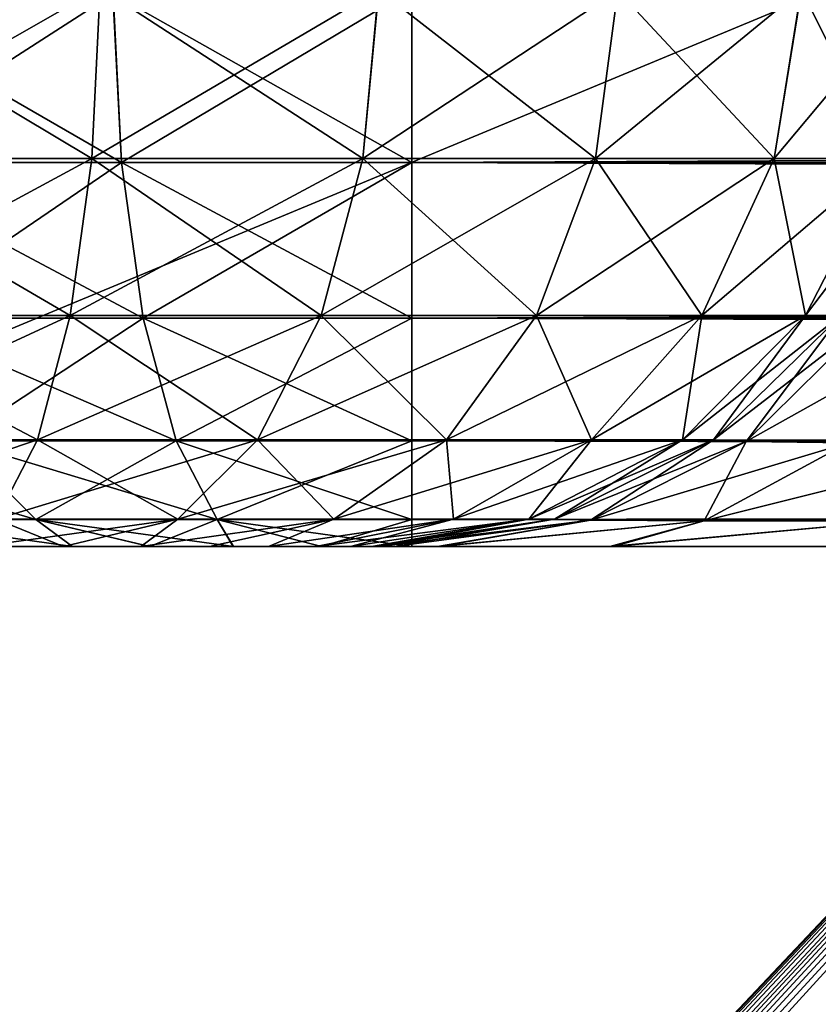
# Model space of a CAD drawing. Header units: millimetres. Extents: x -55 to 55, y -4 to 85.
# Tile 512 of 656: x -9.149 to -8.803, y 18.302 to 18.728. Entities that reach past the tile are written whole.
import ezdxf

# ---------------------------------------------------------------- set-up
doc = ezdxf.new("R2010")
doc.units = ezdxf.units.MM
doc.header["$LTSCALE"] = 116.785152
for name, color, linetype in [('10', 7, 'CONTINUOUS'), ('20', 7, 'CONTINUOUS'), ('22', 7, 'CONTINUOUS'), ('8', 7, 'CONTINUOUS'), ('8028', 7, 'CONTINUOUS'), ('8030', 7, 'CONTINUOUS'), ('8033', 7, 'CONTINUOUS'), ('8091', 7, 'CONTINUOUS'), ('8093', 7, 'CONTINUOUS'), ('8208', 7, 'CONTINUOUS'), ('8209', 7, 'CONTINUOUS'), ('8210', 7, 'CONTINUOUS'), ('8232', 7, 'CONTINUOUS'), ('8233', 7, 'CONTINUOUS'), ('8234', 7, 'CONTINUOUS'), ('8736', 7, 'CONTINUOUS'), ('8737', 7, 'CONTINUOUS'), ('8748', 7, 'CONTINUOUS'), ('8749', 7, 'CONTINUOUS')]:
    doc.layers.add(name, color=color, linetype=linetype)

msp = doc.modelspace()

# ---------------------------------------------------------------- linework, layer by layer
at = {"layer": '10', "color": 7, "linetype": 'CONTINUOUS'}
for points in [[(-8.17688, 19, -49.42381), (-48.92399, 19, -49.42381), (-8.57895, 2.24346, -48.98503), (-8.17688, 19, -49.42381)], [(-8.57895, 2.24346, -48.98503), (-48.92399, 19, -49.42381), (-19.24799, 5.62238, -49.07351), (-8.57895, 2.24346, -48.98503)]]:
    msp.add_3dface(points, dxfattribs=at)
at = {"layer": '20', "color": 7, "linetype": 'CONTINUOUS'}
for points in [[(-50.92013, 18.84607, 51.91978), (-50.34738, -3.02618, 51.34704), (-6.30656, 18.84607, 51.91978), (-50.92013, 18.84607, 51.91978)], [(-6.30656, 18.84607, 51.91978), (-50.34738, -3.02618, 51.34704), (-6.29088, 1.69543, 51.47068), (-6.30656, 18.84607, 51.91978)]]:
    msp.add_3dface(points, dxfattribs=at)
at = {"layer": '22', "color": 7, "linetype": 'CONTINUOUS'}
for points in [[(-50.34738, -3.02618, -51.34704), (-50.92013, 18.84607, -51.91978), (-6.30656, 18.84607, -51.91978), (-50.34738, -3.02618, -51.34704)], [(-6.29088, 1.69543, -51.47068), (-50.34738, -3.02618, -51.34704), (-6.30656, 18.84607, -51.91978), (-6.29088, 1.69543, -51.47068)]]:
    msp.add_3dface(points, dxfattribs=at)
at = {"layer": '8', "color": 7, "linetype": 'CONTINUOUS'}
for points in [[(-48.92399, 19, 49.42381), (-8.17688, 19, 49.42381), (-48.4852, 2.24346, 48.98503), (-48.92399, 19, 49.42381)], [(-8.17688, 19, 49.42381), (-20.9244, 5.49569, 49.07019), (-48.4852, 2.24346, 48.98503), (-8.17688, 19, 49.42381)], [(-20.89194, 5.52888, 49.07106), (-20.9244, 5.49569, 49.07019), (-8.17688, 19, 49.42381), (-20.89194, 5.52888, 49.07106)], [(-20.85229, 5.56181, 49.07192), (-20.89194, 5.52888, 49.07106), (-8.17688, 19, 49.42381), (-20.85229, 5.56181, 49.07192)], [(-20.80545, 5.59342, 49.07275), (-20.85229, 5.56181, 49.07192), (-8.17688, 19, 49.42381), (-20.80545, 5.59342, 49.07275)], [(-20.75201, 5.62238, 49.07351), (-20.80545, 5.59342, 49.07275), (-8.17688, 19, 49.42381), (-20.75201, 5.62238, 49.07351)], [(-20.69299, 5.64745, 49.07417), (-20.75201, 5.62238, 49.07351), (-8.17688, 19, 49.42381), (-20.69299, 5.64745, 49.07417)], [(-20.62928, 5.66772, 49.0747), (-20.69299, 5.64745, 49.07417), (-8.17688, 19, 49.42381), (-20.62928, 5.66772, 49.0747)], [(-20.58437, 5.6783, 49.07497), (-20.62928, 5.66772, 49.0747), (-8.17688, 19, 49.42381), (-20.58437, 5.6783, 49.07497)], [(-20.53697, 5.68642, 49.07519), (-20.58437, 5.6783, 49.07497), (-8.17688, 19, 49.42381), (-20.53697, 5.68642, 49.07519)], [(-20.48596, 5.692, 49.07533), (-20.53697, 5.68642, 49.07519), (-8.17688, 19, 49.42381), (-20.48596, 5.692, 49.07533)], [(-20.43017, 5.69482, 49.07541), (-20.48596, 5.692, 49.07533), (-8.17688, 19, 49.42381), (-20.43017, 5.69482, 49.07541)], [(-20.36991, 5.69573, 49.07543), (-20.43017, 5.69482, 49.07541), (-8.17688, 19, 49.42381), (-20.36991, 5.69573, 49.07543)], [(-20.30517, 5.69476, 49.0754), (-20.36991, 5.69573, 49.07543), (-8.17688, 19, 49.42381), (-20.30517, 5.69476, 49.0754)], [(-19.69483, 5.69476, 49.0754), (-20.30517, 5.69476, 49.0754), (-8.17688, 19, 49.42381), (-19.69483, 5.69476, 49.0754)], [(-19.62948, 5.69573, 49.07543), (-19.69483, 5.69476, 49.0754), (-8.17688, 19, 49.42381), (-19.62948, 5.69573, 49.07543)], [(-19.569, 5.6948, 49.07541), (-19.62948, 5.69573, 49.07543), (-8.17688, 19, 49.42381), (-19.569, 5.6948, 49.07541)], [(-19.51337, 5.69194, 49.07533), (-19.569, 5.6948, 49.07541), (-8.17688, 19, 49.42381), (-19.51337, 5.69194, 49.07533)], [(-19.46245, 5.68634, 49.07518), (-19.51337, 5.69194, 49.07533), (-8.17688, 19, 49.42381), (-19.46245, 5.68634, 49.07518)], [(-19.41511, 5.67819, 49.07497), (-19.46245, 5.68634, 49.07518), (-8.17688, 19, 49.42381), (-19.41511, 5.67819, 49.07497)], [(-19.37025, 5.6676, 49.07469), (-19.41511, 5.67819, 49.07497), (-8.17688, 19, 49.42381), (-19.37025, 5.6676, 49.07469)], [(-19.30661, 5.6473, 49.07416), (-19.37025, 5.6676, 49.07469), (-8.17688, 19, 49.42381), (-19.30661, 5.6473, 49.07416)], [(-19.24765, 5.62222, 49.0735), (-19.30661, 5.6473, 49.07416), (-8.17688, 19, 49.42381), (-19.24765, 5.62222, 49.0735)], [(-19.19428, 5.59325, 49.07275), (-19.24765, 5.62222, 49.0735), (-8.17688, 19, 49.42381), (-19.19428, 5.59325, 49.07275)], [(-19.1475, 5.56166, 49.07192), (-19.19428, 5.59325, 49.07275), (-8.17688, 19, 49.42381), (-19.1475, 5.56166, 49.07192)], [(-19.10791, 5.52874, 49.07106), (-19.1475, 5.56166, 49.07192), (-8.17688, 19, 49.42381), (-19.10791, 5.52874, 49.07106)], [(-19.0755, 5.49557, 49.07019), (-19.10791, 5.52874, 49.07106), (-8.17688, 19, 49.42381), (-19.0755, 5.49557, 49.07019)], [(-19.0497, 5.46279, 49.06933), (-19.0755, 5.49557, 49.07019), (-8.17688, 19, 49.42381), (-19.0497, 5.46279, 49.06933)], [(-19.02973, 5.43063, 49.06849), (-19.0497, 5.46279, 49.06933), (-8.17688, 19, 49.42381), (-19.02973, 5.43063, 49.06849)], [(-19.00428, 5.36774, 49.06684), (-19.02973, 5.43063, 49.06849), (-8.17688, 19, 49.42381), (-19.00428, 5.36774, 49.06684)], [(-18.99507, 5.30524, 49.0652), (-19.00428, 5.36774, 49.06684), (-8.17688, 19, 49.42381), (-18.99507, 5.30524, 49.0652)], [(-18.9149, 2.24346, 48.98503), (-18.99507, 5.30524, 49.0652), (-8.17688, 19, 49.42381), (-18.9149, 2.24346, 48.98503)], [(-8.57895, 2.24346, 48.98503), (-18.9149, 2.24346, 48.98503), (-8.17688, 19, 49.42381), (-8.57895, 2.24346, 48.98503)]]:
    msp.add_3dface(points, dxfattribs=at)
at = {"layer": '8028', "color": 7, "linetype": 'CONTINUOUS'}
for points in [[(0.17249, 11.64096, 54.65), (0.50987, 11.56924, 54.65), (-54.5, 84.85, 54.65), (0.17249, 11.64096, 54.65)], [(-1.33487, 10.96986, 54.65), (-1.10407, 11.22618, 54.65), (-54.5, 84.85, 54.65), (-1.33487, 10.96986, 54.65)], [(0.50987, 11.56924, 54.65), (0.825, 11.42894, 54.65), (-54.5, 84.85, 54.65), (0.50987, 11.56924, 54.65)], [(-1.33487, 9.03014, 54.65), (-1.50736, 9.3289, 54.65), (-54.5, 84.85, 54.65), (-1.33487, 9.03014, 54.65)], [(0.825, 11.42894, 54.65), (1.10407, 11.22618, 54.65), (-54.5, 84.85, 54.65), (0.825, 11.42894, 54.65)], [(1.33487, 10.96986, 54.65), (54.5, 0.15, 54.65), (-54.5, 84.85, 54.65), (1.33487, 10.96986, 54.65)], [(1.10407, 11.22618, 54.65), (1.33487, 10.96986, 54.65), (-54.5, 84.85, 54.65), (1.10407, 11.22618, 54.65)], [(-54.5, 0.15, 54.65), (-1.33487, 9.03014, 54.65), (-54.5, 84.85, 54.65), (-54.5, 0.15, 54.65)], [(-1.10407, 11.22618, 54.65), (-0.825, 11.42894, 54.65), (-54.5, 84.85, 54.65), (-1.10407, 11.22618, 54.65)], [(-1.50736, 9.3289, 54.65), (-1.61394, 9.65694, 54.65), (-54.5, 84.85, 54.65), (-1.50736, 9.3289, 54.65)], [(-0.17249, 11.64096, 54.65), (0.17249, 11.64096, 54.65), (-54.5, 84.85, 54.65), (-0.17249, 11.64096, 54.65)], [(-1.61394, 9.65694, 54.65), (-1.65, 10, 54.65), (-54.5, 84.85, 54.65), (-1.61394, 9.65694, 54.65)], [(-1.50736, 10.6711, 54.65), (-1.33487, 10.96986, 54.65), (-54.5, 84.85, 54.65), (-1.50736, 10.6711, 54.65)], [(-0.50987, 11.56924, 54.65), (-0.17249, 11.64096, 54.65), (-54.5, 84.85, 54.65), (-0.50987, 11.56924, 54.65)], [(-1.65, 10, 54.65), (-1.61394, 10.34306, 54.65), (-54.5, 84.85, 54.65), (-1.65, 10, 54.65)], [(-0.825, 11.42894, 54.65), (-0.50987, 11.56924, 54.65), (-54.5, 84.85, 54.65), (-0.825, 11.42894, 54.65)], [(-1.61394, 10.34306, 54.65), (-1.50736, 10.6711, 54.65), (-54.5, 84.85, 54.65), (-1.61394, 10.34306, 54.65)], [(54.5, 0.15, 54.65), (54.5, 84.85, 54.65), (-54.5, 84.85, 54.65), (54.5, 0.15, 54.65)]]:
    msp.add_3dface(points, dxfattribs=at)
at = {"layer": '8030', "color": 7, "linetype": 'CONTINUOUS'}
for points in [[(-54.5, 84.85, -54.65), (54.5, 84.85, -54.65), (-54.5, 0.15, -54.65), (-54.5, 84.85, -54.65)], [(54.5, 84.85, -54.65), (-1.33487, 10.96986, -54.65), (-54.5, 0.15, -54.65), (54.5, 84.85, -54.65)]]:
    msp.add_3dface(points, dxfattribs=at)
at = {"layer": '8033', "color": 7, "linetype": 'CONTINUOUS'}
for points in [[(-9.12999, 18.5, -48.37923), (-9.15588, 18.5, -44.24407), (-9.16622, 18.5, -48.39423), (-9.12999, 18.5, -48.37923)], [(-9.16617, 18.5, 48.39422), (-9.15593, 18.5, 44.24412), (-9.12995, 18.5, 48.37921), (-9.16617, 18.5, 48.39422)], [(-9.15593, 18.5, 44.24412), (-9.12613, 18.5, 44.21867), (-9.12995, 18.5, 48.37921), (-9.15593, 18.5, 44.24412)], [(-9.12607, 18.5, -44.21863), (-9.15588, 18.5, -44.24407), (-9.12999, 18.5, -48.37923), (-9.12607, 18.5, -44.21863)], [(-9.09656, 18.5, -48.35875), (-9.12607, 18.5, -44.21863), (-9.12999, 18.5, -48.37923), (-9.09656, 18.5, -48.35875)], [(-9.12995, 18.5, 48.37921), (-9.12613, 18.5, 44.21867), (-9.09652, 18.5, 48.35872), (-9.12995, 18.5, 48.37921)], [(-9.12613, 18.5, 44.21867), (-9.09271, 18.5, 44.19818), (-9.09652, 18.5, 48.35872), (-9.12613, 18.5, 44.21867)], [(-9.09265, 18.5, -44.19815), (-9.12607, 18.5, -44.21863), (-9.09656, 18.5, -48.35875), (-9.09265, 18.5, -44.19815)], [(-9.06675, 18.5, -48.33329), (-9.09265, 18.5, -44.19815), (-9.09656, 18.5, -48.35875), (-9.06675, 18.5, -48.33329)], [(-9.09652, 18.5, 48.35872), (-9.09271, 18.5, 44.19818), (-9.06671, 18.5, 48.33325), (-9.09652, 18.5, 48.35872)], [(-9.09271, 18.5, 44.19818), (-9.0565, 18.5, 44.18318), (-9.06671, 18.5, 48.33325), (-9.09271, 18.5, 44.19818)], [(-9.05644, 18.5, -44.18316), (-9.09265, 18.5, -44.19815), (-9.06675, 18.5, -48.33329), (-9.05644, 18.5, -44.18316)], [(-9.04128, 18.5, -48.30348), (-9.05644, 18.5, -44.18316), (-9.06675, 18.5, -48.33329), (-9.04128, 18.5, -48.30348)], [(-9.06671, 18.5, 48.33325), (-9.0565, 18.5, 44.18318), (-9.04125, 18.5, 48.30344), (-9.06671, 18.5, 48.33325)], [(-9.0565, 18.5, 44.18318), (-9.01835, 18.5, 44.17402), (-9.04125, 18.5, 48.30344), (-9.0565, 18.5, 44.18318)], [(-9.02079, 18.5, -48.27005), (-9.05644, 18.5, -44.18316), (-9.04128, 18.5, -48.30348), (-9.02079, 18.5, -48.27005)], [(-9.01832, 18.5, -44.17401), (-9.05644, 18.5, -44.18316), (-9.02079, 18.5, -48.27005), (-9.01832, 18.5, -44.17401)], [(-9.04125, 18.5, 48.30344), (-9.01835, 18.5, 44.17402), (-9.02077, 18.5, 48.27001), (-9.04125, 18.5, 48.30344)], [(-9.00578, 18.5, -48.23383), (-9.01832, 18.5, -44.17401), (-9.02079, 18.5, -48.27005), (-9.00578, 18.5, -48.23383)], [(-9.02077, 18.5, 48.27001), (-9.01835, 18.5, 44.17402), (-9.00577, 18.5, 48.23378), (-9.02077, 18.5, 48.27001)], [(-9.01835, 18.5, 44.17402), (-8.97921, 18.5, 44.17094), (-8.99354, 18.5, 45.1562), (-9.01835, 18.5, 44.17402)], [(-9.00577, 18.5, 48.23378), (-9.01835, 18.5, 44.17402), (-8.99354, 18.5, 45.1562), (-9.00577, 18.5, 48.23378)], [(-8.99662, 18.5, -48.19568), (-9.01832, 18.5, -44.17401), (-9.00578, 18.5, -48.23383), (-8.99662, 18.5, -48.19568)], [(-8.99354, 18.5, -48.15655), (-9.01832, 18.5, -44.17401), (-8.99662, 18.5, -48.19568), (-8.99354, 18.5, -48.15655)], [(-8.99354, 18.5, -45.1562), (-9.01832, 18.5, -44.17401), (-8.99354, 18.5, -48.15655), (-8.99354, 18.5, -45.1562)], [(-8.97921, 18.5, -44.17094), (-9.01832, 18.5, -44.17401), (-8.99354, 18.5, -45.1562), (-8.97921, 18.5, -44.17094)], [(-8.99662, 18.5, 48.19565), (-9.00577, 18.5, 48.23378), (-8.99354, 18.5, 45.1562), (-8.99662, 18.5, 48.19565)], [(-8.99354, 18.5, 48.15655), (-8.99662, 18.5, 48.19565), (-8.99354, 18.5, 45.1562), (-8.99354, 18.5, 48.15655)], [(-8.96805, 18.5, -44.96234), (-8.97921, 18.5, -44.17094), (-8.99354, 18.5, -45.1562), (-8.96805, 18.5, -44.96234)], [(-8.99354, 18.5, 45.1562), (-8.97921, 18.5, 44.17094), (-8.9869, 18.5, 45.05666), (-8.99354, 18.5, 45.1562)], [(-8.9869, 18.5, 45.05666), (-8.97921, 18.5, 44.17094), (-8.96729, 18.5, 44.95951), (-8.9869, 18.5, 45.05666)], [(-8.34334, 18.5, -44.4131), (-8.97921, 18.5, -44.17094), (-8.44049, 18.5, -44.43271), (-8.34334, 18.5, -44.4131)], [(-8.2438, 18.5, -44.40646), (-8.97921, 18.5, -44.17094), (-8.34334, 18.5, -44.4131), (-8.2438, 18.5, -44.40646)], [(8.2438, 18.5, -44.40646), (-8.97921, 18.5, -44.17094), (-8.2438, 18.5, -44.40646), (8.2438, 18.5, -44.40646)], [(8.97921, 18.5, -44.17094), (-8.97921, 18.5, -44.17094), (8.2438, 18.5, -44.40646), (8.97921, 18.5, -44.17094)], [(-8.89354, 18.5, -44.78205), (-8.97921, 18.5, -44.17094), (-8.96805, 18.5, -44.96234), (-8.89354, 18.5, -44.78205)], [(-8.77506, 18.5, -44.62711), (-8.97921, 18.5, -44.17094), (-8.89354, 18.5, -44.78205), (-8.77506, 18.5, -44.62711)], [(-8.62069, 18.5, -44.50804), (-8.97921, 18.5, -44.17094), (-8.77506, 18.5, -44.62711), (-8.62069, 18.5, -44.50804)], [(-8.44049, 18.5, -44.43271), (-8.97921, 18.5, -44.17094), (-8.62069, 18.5, -44.50804), (-8.44049, 18.5, -44.43271)], [(-8.43766, 18.5, 44.43195), (-8.97921, 18.5, 44.17094), (-8.2438, 18.5, 44.40646), (-8.43766, 18.5, 44.43195)], [(-8.61795, 18.5, 44.50646), (-8.97921, 18.5, 44.17094), (-8.43766, 18.5, 44.43195), (-8.61795, 18.5, 44.50646)], [(-8.77289, 18.5, 44.62494), (-8.97921, 18.5, 44.17094), (-8.61795, 18.5, 44.50646), (-8.77289, 18.5, 44.62494)], [(-8.89196, 18.5, 44.77931), (-8.97921, 18.5, 44.17094), (-8.77289, 18.5, 44.62494), (-8.89196, 18.5, 44.77931)], [(-8.96729, 18.5, 44.95951), (-8.97921, 18.5, 44.17094), (-8.89196, 18.5, 44.77931), (-8.96729, 18.5, 44.95951)], [(-8.97921, 18.5, 44.17094), (8.97921, 18.5, 44.17094), (-8.2438, 18.5, 44.40646), (-8.97921, 18.5, 44.17094)]]:
    msp.add_3dface(points, dxfattribs=at)
at = {"layer": '8091', "color": 7, "linetype": 'CONTINUOUS'}
for points in [[(-5.24351, 21.75436, 52.65429), (-4.75867, 3.23909, 52.97747), (-52.53152, 0.14738, 53.03144), (-5.24351, 21.75436, 52.65429)], [(-52.15436, 21.75436, 52.65429), (-5.24351, 21.75436, 52.65429), (-52.53152, 0.14738, 53.03144), (-52.15436, 21.75436, 52.65429)]]:
    msp.add_3dface(points, dxfattribs=at)
at = {"layer": '8093', "color": 7, "linetype": 'CONTINUOUS'}
for points in [[(-52.15436, 21.75436, -52.65429), (-52.53152, 0.14738, -53.03144), (-4.38202, 2.80498, -52.98505), (-52.15436, 21.75436, -52.65429)], [(-4.4308, 2.8248, -52.9847), (-52.15436, 21.75436, -52.65429), (-4.38202, 2.80498, -52.98505), (-4.4308, 2.8248, -52.9847)], [(-4.47672, 2.84749, -52.98431), (-52.15436, 21.75436, -52.65429), (-4.4308, 2.8248, -52.9847), (-4.47672, 2.84749, -52.98431)], [(-4.51973, 2.87284, -52.98387), (-52.15436, 21.75436, -52.65429), (-4.47672, 2.84749, -52.98431), (-4.51973, 2.87284, -52.98387)], [(-4.55955, 2.90049, -52.98338), (-52.15436, 21.75436, -52.65429), (-4.51973, 2.87284, -52.98387), (-4.55955, 2.90049, -52.98338)], [(-4.70292, 3.05641, -52.98066), (-52.15436, 21.75436, -52.65429), (-4.67013, 3.00842, -52.9815), (-4.70292, 3.05641, -52.98066)], [(-4.62851, 2.96076, -52.98233), (-52.15436, 21.75436, -52.65429), (-4.59589, 2.92994, -52.98287), (-4.62851, 2.96076, -52.98233)], [(-4.67013, 3.00842, -52.9815), (-52.15436, 21.75436, -52.65429), (-4.62851, 2.96076, -52.98233), (-4.67013, 3.00842, -52.9815)], [(-4.75867, 3.23909, -52.97747), (-52.15436, 21.75436, -52.65429), (-4.75457, 3.19484, -52.97825), (-4.75867, 3.23909, -52.97747)], [(-5.24351, 21.75436, -52.65429), (-52.15436, 21.75436, -52.65429), (-4.75867, 3.23909, -52.97747), (-5.24351, 21.75436, -52.65429)], [(-4.75457, 3.19484, -52.97825), (-52.15436, 21.75436, -52.65429), (-4.74433, 3.1498, -52.97903), (-4.75457, 3.19484, -52.97825)], [(-4.74433, 3.1498, -52.97903), (-52.15436, 21.75436, -52.65429), (-4.72738, 3.10367, -52.97984), (-4.74433, 3.1498, -52.97903)], [(-4.59589, 2.92994, -52.98287), (-52.15436, 21.75436, -52.65429), (-4.55955, 2.90049, -52.98338), (-4.59589, 2.92994, -52.98287)], [(-4.72738, 3.10367, -52.97984), (-52.15436, 21.75436, -52.65429), (-4.70292, 3.05641, -52.98066), (-4.72738, 3.10367, -52.97984)]]:
    msp.add_3dface(points, dxfattribs=at)
at = {"layer": '8208', "color": 7, "linetype": 'CONTINUOUS'}
for points in [[(-9.11402, 18.74199, 48.63929), (-9.24345, 18.74346, 48.65638), (-9.11766, 18.668, 48.62608), (-9.11402, 18.74199, 48.63929)], [(-9.24345, 18.74346, 48.65638), (-9.24345, 18.668, 48.64263), (-9.11766, 18.668, 48.62608), (-9.24345, 18.74346, 48.65638)], [(-9.11402, 18.74199, 48.63929), (-9.11766, 18.668, 48.62608), (-9.00042, 18.668, 48.57752), (-9.11402, 18.74199, 48.63929)], [(-8.99351, 18.74106, 48.58932), (-9.11402, 18.74199, 48.63929), (-9.00042, 18.668, 48.57752), (-8.99351, 18.74106, 48.58932)], [(-8.99351, 18.74106, 48.58932), (-9.00042, 18.668, 48.57752), (-8.89973, 18.668, 48.50027), (-8.99351, 18.74106, 48.58932)], [(-8.89004, 18.74075, 48.50989), (-8.99351, 18.74106, 48.58932), (-8.89973, 18.668, 48.50027), (-8.89004, 18.74075, 48.50989)], [(-8.81063, 18.74106, 48.4064), (-8.89004, 18.74075, 48.50989), (-8.82248, 18.668, 48.39958), (-8.81063, 18.74106, 48.4064)], [(-8.81063, 18.74106, 48.4064), (-8.82248, 18.668, 48.39958), (-8.77392, 18.668, 48.28234), (-8.81063, 18.74106, 48.4064)], [(-8.76069, 18.74199, 48.28589), (-8.81063, 18.74106, 48.4064), (-8.77392, 18.668, 48.28234), (-8.76069, 18.74199, 48.28589)], [(-8.89004, 18.74075, 48.50989), (-8.89973, 18.668, 48.50027), (-8.82248, 18.668, 48.39958), (-8.89004, 18.74075, 48.50989)], [(-9.24345, 18.60002, 48.60647), (-9.12701, 18.60002, 48.59115), (-9.24345, 18.668, 48.64263), (-9.24345, 18.60002, 48.60647)], [(-9.24345, 18.668, 48.64263), (-9.12701, 18.60002, 48.59115), (-9.11766, 18.668, 48.62608), (-9.24345, 18.668, 48.64263)], [(-9.12701, 18.60002, 48.59115), (-9.01849, 18.60002, 48.54621), (-9.11766, 18.668, 48.62608), (-9.12701, 18.60002, 48.59115)], [(-9.11766, 18.668, 48.62608), (-9.01849, 18.60002, 48.54621), (-9.00042, 18.668, 48.57752), (-9.11766, 18.668, 48.62608)], [(-9.01849, 18.60002, 48.54621), (-8.9253, 18.60002, 48.4747), (-9.00042, 18.668, 48.57752), (-9.01849, 18.60002, 48.54621)], [(-9.00042, 18.668, 48.57752), (-8.9253, 18.60002, 48.4747), (-8.89973, 18.668, 48.50027), (-9.00042, 18.668, 48.57752)], [(-8.9253, 18.60002, 48.4747), (-8.85379, 18.60002, 48.38151), (-8.89973, 18.668, 48.50027), (-8.9253, 18.60002, 48.4747)], [(-8.89973, 18.668, 48.50027), (-8.85379, 18.60002, 48.38151), (-8.82248, 18.668, 48.39958), (-8.89973, 18.668, 48.50027)], [(-8.85379, 18.60002, 48.38151), (-8.80885, 18.60002, 48.27299), (-8.82248, 18.668, 48.39958), (-8.85379, 18.60002, 48.38151)], [(-8.82248, 18.668, 48.39958), (-8.80885, 18.60002, 48.27299), (-8.77392, 18.668, 48.28234), (-8.82248, 18.668, 48.39958)], [(-8.80885, 18.60002, 48.27299), (-8.79353, 18.60002, 48.15655), (-8.77392, 18.668, 48.28234), (-8.80885, 18.60002, 48.27299)], [(-9.24345, 18.60002, 48.60647), (-9.14128, 18.54626, 48.5379), (-9.12701, 18.60002, 48.59115), (-9.24345, 18.60002, 48.60647)], [(-9.24345, 18.54626, 48.55134), (-9.14128, 18.54626, 48.5379), (-9.24345, 18.60002, 48.60647), (-9.24345, 18.54626, 48.55134)], [(-9.14128, 18.54626, 48.5379), (-9.04605, 18.54626, 48.49846), (-9.12701, 18.60002, 48.59115), (-9.14128, 18.54626, 48.5379)], [(-9.12701, 18.60002, 48.59115), (-9.04605, 18.54626, 48.49846), (-9.01849, 18.60002, 48.54621), (-9.12701, 18.60002, 48.59115)], [(-9.04605, 18.54626, 48.49846), (-8.96428, 18.54626, 48.43572), (-9.01849, 18.60002, 48.54621), (-9.04605, 18.54626, 48.49846)], [(-9.01849, 18.60002, 48.54621), (-8.96428, 18.54626, 48.43572), (-8.9253, 18.60002, 48.4747), (-9.01849, 18.60002, 48.54621)], [(-8.96428, 18.54626, 48.43572), (-8.90154, 18.54626, 48.35395), (-8.9253, 18.60002, 48.4747), (-8.96428, 18.54626, 48.43572)], [(-8.9253, 18.60002, 48.4747), (-8.90154, 18.54626, 48.35395), (-8.85379, 18.60002, 48.38151), (-8.9253, 18.60002, 48.4747)], [(-8.90154, 18.54626, 48.35395), (-8.8621, 18.54626, 48.25872), (-8.85379, 18.60002, 48.38151), (-8.90154, 18.54626, 48.35395)], [(-8.85379, 18.60002, 48.38151), (-8.8621, 18.54626, 48.25872), (-8.80885, 18.60002, 48.27299), (-8.85379, 18.60002, 48.38151)], [(-8.8621, 18.54626, 48.25872), (-8.84866, 18.54626, 48.15655), (-8.80885, 18.60002, 48.27299), (-8.8621, 18.54626, 48.25872)], [(-8.84866, 18.54626, 48.15655), (-8.79353, 18.60002, 48.15655), (-8.80885, 18.60002, 48.27299), (-8.84866, 18.54626, 48.15655)], [(-9.24345, 18.54626, 48.55134), (-9.1591, 18.51183, 48.47137), (-9.14128, 18.54626, 48.5379), (-9.24345, 18.54626, 48.55134)], [(-9.1591, 18.51183, 48.47137), (-9.08049, 18.51183, 48.43881), (-9.14128, 18.54626, 48.5379), (-9.1591, 18.51183, 48.47137)], [(-9.14128, 18.54626, 48.5379), (-9.08049, 18.51183, 48.43881), (-9.04605, 18.54626, 48.49846), (-9.14128, 18.54626, 48.5379)], [(-9.08049, 18.51183, 48.43881), (-9.01298, 18.51183, 48.38702), (-9.04605, 18.54626, 48.49846), (-9.08049, 18.51183, 48.43881)], [(-9.04605, 18.54626, 48.49846), (-9.01298, 18.51183, 48.38702), (-8.96428, 18.54626, 48.43572), (-9.04605, 18.54626, 48.49846)], [(-9.01298, 18.51183, 48.38702), (-8.96119, 18.51183, 48.31951), (-8.96428, 18.54626, 48.43572), (-9.01298, 18.51183, 48.38702)], [(-8.96428, 18.54626, 48.43572), (-8.96119, 18.51183, 48.31951), (-8.90154, 18.54626, 48.35395), (-8.96428, 18.54626, 48.43572)], [(-8.96119, 18.51183, 48.31951), (-8.92863, 18.51183, 48.2409), (-8.90154, 18.54626, 48.35395), (-8.96119, 18.51183, 48.31951)], [(-8.90154, 18.54626, 48.35395), (-8.92863, 18.51183, 48.2409), (-8.8621, 18.54626, 48.25872), (-8.90154, 18.54626, 48.35395)], [(-8.92863, 18.51183, 48.2409), (-8.91753, 18.51183, 48.15655), (-8.8621, 18.54626, 48.25872), (-8.92863, 18.51183, 48.2409)], [(-8.91753, 18.51183, 48.15655), (-8.84866, 18.54626, 48.15655), (-8.8621, 18.54626, 48.25872), (-8.91753, 18.51183, 48.15655)], [(-9.16617, 18.5, 48.39422), (-9.12995, 18.5, 48.37921), (-9.1591, 18.51183, 48.47137), (-9.16617, 18.5, 48.39422)], [(-9.1591, 18.51183, 48.47137), (-9.12995, 18.5, 48.37921), (-9.08049, 18.51183, 48.43881), (-9.1591, 18.51183, 48.47137)], [(-9.12995, 18.5, 48.37921), (-9.09652, 18.5, 48.35872), (-9.08049, 18.51183, 48.43881), (-9.12995, 18.5, 48.37921)], [(-9.09652, 18.5, 48.35872), (-9.06671, 18.5, 48.33325), (-9.01298, 18.51183, 48.38702), (-9.09652, 18.5, 48.35872)], [(-9.08049, 18.51183, 48.43881), (-9.09652, 18.5, 48.35872), (-9.01298, 18.51183, 48.38702), (-9.08049, 18.51183, 48.43881)], [(-9.06671, 18.5, 48.33325), (-9.04125, 18.5, 48.30344), (-9.01298, 18.51183, 48.38702), (-9.06671, 18.5, 48.33325)], [(-9.04125, 18.5, 48.30344), (-9.02077, 18.5, 48.27001), (-8.96119, 18.51183, 48.31951), (-9.04125, 18.5, 48.30344)], [(-9.01298, 18.51183, 48.38702), (-9.04125, 18.5, 48.30344), (-8.96119, 18.51183, 48.31951), (-9.01298, 18.51183, 48.38702)], [(-9.02077, 18.5, 48.27001), (-9.00577, 18.5, 48.23378), (-8.96119, 18.51183, 48.31951), (-9.02077, 18.5, 48.27001)], [(-8.96119, 18.51183, 48.31951), (-9.00577, 18.5, 48.23378), (-8.92863, 18.51183, 48.2409), (-8.96119, 18.51183, 48.31951)], [(-9.00577, 18.5, 48.23378), (-8.99662, 18.5, 48.19565), (-8.92863, 18.51183, 48.2409), (-9.00577, 18.5, 48.23378)], [(-8.99662, 18.5, 48.19565), (-8.99354, 18.5, 48.15655), (-8.92863, 18.51183, 48.2409), (-8.99662, 18.5, 48.19565)], [(-8.99354, 18.5, 48.15655), (-8.91753, 18.51183, 48.15655), (-8.92863, 18.51183, 48.2409), (-8.99354, 18.5, 48.15655)]]:
    msp.add_3dface(points, dxfattribs=at)
at = {"layer": '8209', "color": 7, "linetype": 'CONTINUOUS'}
for points in [[(-8.84866, 18.54626, 48.15655), (-8.79353, 18.60002, 45.1562), (-8.79353, 18.60002, 48.15655), (-8.84866, 18.54626, 48.15655)], [(-8.84866, 18.54626, 45.1562), (-8.79353, 18.60002, 45.1562), (-8.84866, 18.54626, 48.15655), (-8.84866, 18.54626, 45.1562)], [(-8.91753, 18.51183, 48.15655), (-8.84866, 18.54626, 45.1562), (-8.84866, 18.54626, 48.15655), (-8.91753, 18.51183, 48.15655)], [(-8.91753, 18.51183, 45.1562), (-8.84866, 18.54626, 45.1562), (-8.91753, 18.51183, 48.15655), (-8.91753, 18.51183, 45.1562)], [(-8.99354, 18.5, 48.15655), (-8.99354, 18.5, 45.1562), (-8.91753, 18.51183, 45.1562), (-8.99354, 18.5, 48.15655)], [(-8.99354, 18.5, 48.15655), (-8.91753, 18.51183, 45.1562), (-8.91753, 18.51183, 48.15655), (-8.99354, 18.5, 48.15655)]]:
    msp.add_3dface(points, dxfattribs=at)
at = {"layer": '8210', "color": 7, "linetype": 'CONTINUOUS'}
for points in [[(-8.84866, 18.54626, 45.1562), (-8.83452, 18.54552, 45.02136), (-8.79353, 18.60002, 45.1562), (-8.84866, 18.54626, 45.1562)], [(-8.79353, 18.60002, 45.1562), (-8.83452, 18.54552, 45.02136), (-8.78051, 18.59899, 45.03368), (-8.79353, 18.60002, 45.1562)], [(-8.83452, 18.54552, 45.02136), (-8.79039, 18.545, 44.89296), (-8.78051, 18.59899, 45.03368), (-8.83452, 18.54552, 45.02136)], [(-8.91753, 18.51183, 45.1562), (-8.90185, 18.51145, 45.006), (-8.84866, 18.54626, 45.1562), (-8.91753, 18.51183, 45.1562)], [(-8.84866, 18.54626, 45.1562), (-8.90185, 18.51145, 45.006), (-8.83452, 18.54552, 45.02136), (-8.84866, 18.54626, 45.1562)], [(-8.90185, 18.51145, 45.006), (-8.85271, 18.51118, 44.86295), (-8.83452, 18.54552, 45.02136), (-8.90185, 18.51145, 45.006)], [(-8.83452, 18.54552, 45.02136), (-8.85271, 18.51118, 44.86295), (-8.79039, 18.545, 44.89296), (-8.83452, 18.54552, 45.02136)], [(-8.85271, 18.51118, 44.86295), (-8.77255, 18.51104, 44.73453), (-8.79039, 18.545, 44.89296), (-8.85271, 18.51118, 44.86295)], [(-8.99354, 18.5, 45.1562), (-8.9869, 18.5, 45.05666), (-8.91753, 18.51183, 45.1562), (-8.99354, 18.5, 45.1562)], [(-8.91753, 18.51183, 45.1562), (-8.9869, 18.5, 45.05666), (-8.90185, 18.51145, 45.006), (-8.91753, 18.51183, 45.1562)], [(-8.9869, 18.5, 45.05666), (-8.96729, 18.5, 44.95951), (-8.90185, 18.51145, 45.006), (-8.9869, 18.5, 45.05666)], [(-8.90185, 18.51145, 45.006), (-8.96729, 18.5, 44.95951), (-8.85271, 18.51118, 44.86295), (-8.90185, 18.51145, 45.006)], [(-8.96729, 18.5, 44.95951), (-8.89196, 18.5, 44.77931), (-8.85271, 18.51118, 44.86295), (-8.96729, 18.5, 44.95951)], [(-8.85271, 18.51118, 44.86295), (-8.89196, 18.5, 44.77931), (-8.77255, 18.51104, 44.73453), (-8.85271, 18.51118, 44.86295)], [(-8.89196, 18.5, 44.77931), (-8.77289, 18.5, 44.62494), (-8.77255, 18.51104, 44.73453), (-8.89196, 18.5, 44.77931)]]:
    msp.add_3dface(points, dxfattribs=at)
at = {"layer": '8232', "color": 7, "linetype": 'CONTINUOUS'}
for points in [[(-8.84866, 18.54626, -45.1562), (-8.79353, 18.60002, -45.1562), (-8.78051, 18.59899, -45.03368), (-8.84866, 18.54626, -45.1562)], [(-8.83453, 18.54552, -45.02136), (-8.84866, 18.54626, -45.1562), (-8.78051, 18.59899, -45.03368), (-8.83453, 18.54552, -45.02136)], [(-8.74029, 18.59827, -44.91708), (-8.83453, 18.54552, -45.02136), (-8.78051, 18.59899, -45.03368), (-8.74029, 18.59827, -44.91708)], [(-8.79039, 18.545, -44.89296), (-8.83453, 18.54552, -45.02136), (-8.74029, 18.59827, -44.91708), (-8.79039, 18.545, -44.89296)], [(-8.91753, 18.51183, -45.1562), (-8.84866, 18.54626, -45.1562), (-8.83453, 18.54552, -45.02136), (-8.91753, 18.51183, -45.1562)], [(-8.90185, 18.51145, -45.006), (-8.91753, 18.51183, -45.1562), (-8.83453, 18.54552, -45.02136), (-8.90185, 18.51145, -45.006)], [(-8.79039, 18.545, -44.89296), (-8.90185, 18.51145, -45.006), (-8.83453, 18.54552, -45.02136), (-8.79039, 18.545, -44.89296)], [(-8.85272, 18.51118, -44.86296), (-8.90185, 18.51145, -45.006), (-8.79039, 18.545, -44.89296), (-8.85272, 18.51118, -44.86296)], [(-8.71842, 18.54474, -44.7777), (-8.85272, 18.51118, -44.86296), (-8.79039, 18.545, -44.89296), (-8.71842, 18.54474, -44.7777)], [(-8.77255, 18.51104, -44.73453), (-8.85272, 18.51118, -44.86296), (-8.71842, 18.54474, -44.7777), (-8.77255, 18.51104, -44.73453)], [(-8.99354, 18.5, -45.1562), (-8.91753, 18.51183, -45.1562), (-8.90185, 18.51145, -45.006), (-8.99354, 18.5, -45.1562)], [(-8.96805, 18.5, -44.96234), (-8.99354, 18.5, -45.1562), (-8.90185, 18.51145, -45.006), (-8.96805, 18.5, -44.96234)], [(-8.85272, 18.51118, -44.86296), (-8.96805, 18.5, -44.96234), (-8.90185, 18.51145, -45.006), (-8.85272, 18.51118, -44.86296)], [(-8.89354, 18.5, -44.78205), (-8.96805, 18.5, -44.96234), (-8.85272, 18.51118, -44.86296), (-8.89354, 18.5, -44.78205)], [(-8.77255, 18.51104, -44.73453), (-8.89354, 18.5, -44.78205), (-8.85272, 18.51118, -44.86296), (-8.77255, 18.51104, -44.73453)], [(-8.77506, 18.5, -44.62711), (-8.89354, 18.5, -44.78205), (-8.77255, 18.51104, -44.73453), (-8.77506, 18.5, -44.62711)]]:
    msp.add_3dface(points, dxfattribs=at)
at = {"layer": '8233', "color": 7, "linetype": 'CONTINUOUS'}
for points in [[(-8.84866, 18.54626, -48.15655), (-8.79353, 18.60002, -48.15655), (-8.84866, 18.54626, -45.1562), (-8.84866, 18.54626, -48.15655)], [(-8.84866, 18.54626, -45.1562), (-8.79353, 18.60002, -48.15655), (-8.79353, 18.60002, -45.1562), (-8.84866, 18.54626, -45.1562)], [(-8.91753, 18.51183, -48.15655), (-8.84866, 18.54626, -48.15655), (-8.91753, 18.51183, -45.1562), (-8.91753, 18.51183, -48.15655)], [(-8.91753, 18.51183, -45.1562), (-8.84866, 18.54626, -48.15655), (-8.84866, 18.54626, -45.1562), (-8.91753, 18.51183, -45.1562)], [(-8.99354, 18.5, -45.1562), (-8.91753, 18.51183, -48.15655), (-8.91753, 18.51183, -45.1562), (-8.99354, 18.5, -45.1562)], [(-8.99354, 18.5, -45.1562), (-8.99354, 18.5, -48.15655), (-8.91753, 18.51183, -48.15655), (-8.99354, 18.5, -45.1562)]]:
    msp.add_3dface(points, dxfattribs=at)
at = {"layer": '8234', "color": 7, "linetype": 'CONTINUOUS'}
for points in [[(-9.24345, 18.74346, -48.65638), (-9.11411, 18.74199, -48.63931), (-9.24345, 18.668, -48.64263), (-9.24345, 18.74346, -48.65638)], [(-9.24345, 18.668, -48.64263), (-9.11411, 18.74199, -48.63931), (-9.11766, 18.668, -48.62608), (-9.24345, 18.668, -48.64263)], [(-9.11411, 18.74199, -48.63931), (-8.9936, 18.74106, -48.58937), (-9.11766, 18.668, -48.62608), (-9.11411, 18.74199, -48.63931)], [(-8.9936, 18.74106, -48.58937), (-9.00042, 18.668, -48.57752), (-9.11766, 18.668, -48.62608), (-8.9936, 18.74106, -48.58937)], [(-8.9936, 18.74106, -48.58937), (-8.89011, 18.74075, -48.50996), (-9.00042, 18.668, -48.57752), (-8.9936, 18.74106, -48.58937)], [(-8.81068, 18.74106, -48.40649), (-8.82248, 18.668, -48.39958), (-8.89973, 18.668, -48.50027), (-8.81068, 18.74106, -48.40649)], [(-8.89011, 18.74075, -48.50996), (-8.81068, 18.74106, -48.40649), (-8.89973, 18.668, -48.50027), (-8.89011, 18.74075, -48.50996)], [(-8.76071, 18.74199, -48.28598), (-8.77392, 18.668, -48.28234), (-8.82248, 18.668, -48.39958), (-8.76071, 18.74199, -48.28598)], [(-8.81068, 18.74106, -48.40649), (-8.76071, 18.74199, -48.28598), (-8.82248, 18.668, -48.39958), (-8.81068, 18.74106, -48.40649)], [(-8.89011, 18.74075, -48.50996), (-8.89973, 18.668, -48.50027), (-9.00042, 18.668, -48.57752), (-8.89011, 18.74075, -48.50996)], [(-9.24345, 18.60002, -48.60647), (-9.24345, 18.668, -48.64263), (-9.11766, 18.668, -48.62608), (-9.24345, 18.60002, -48.60647)], [(-9.12701, 18.60002, -48.59115), (-9.24345, 18.60002, -48.60647), (-9.11766, 18.668, -48.62608), (-9.12701, 18.60002, -48.59115)], [(-9.00042, 18.668, -48.57752), (-9.12701, 18.60002, -48.59115), (-9.11766, 18.668, -48.62608), (-9.00042, 18.668, -48.57752)], [(-9.01849, 18.60002, -48.54621), (-9.12701, 18.60002, -48.59115), (-9.00042, 18.668, -48.57752), (-9.01849, 18.60002, -48.54621)], [(-8.89973, 18.668, -48.50027), (-9.01849, 18.60002, -48.54621), (-9.00042, 18.668, -48.57752), (-8.89973, 18.668, -48.50027)], [(-8.9253, 18.60002, -48.4747), (-9.01849, 18.60002, -48.54621), (-8.89973, 18.668, -48.50027), (-8.9253, 18.60002, -48.4747)], [(-8.82248, 18.668, -48.39958), (-8.9253, 18.60002, -48.4747), (-8.89973, 18.668, -48.50027), (-8.82248, 18.668, -48.39958)], [(-8.85379, 18.60002, -48.38151), (-8.9253, 18.60002, -48.4747), (-8.82248, 18.668, -48.39958), (-8.85379, 18.60002, -48.38151)], [(-8.80885, 18.60002, -48.27299), (-8.85379, 18.60002, -48.38151), (-8.77392, 18.668, -48.28234), (-8.80885, 18.60002, -48.27299)], [(-8.77392, 18.668, -48.28234), (-8.85379, 18.60002, -48.38151), (-8.82248, 18.668, -48.39958), (-8.77392, 18.668, -48.28234)], [(-8.79353, 18.60002, -48.15655), (-8.80885, 18.60002, -48.27299), (-8.75737, 18.668, -48.15655), (-8.79353, 18.60002, -48.15655)], [(-8.75737, 18.668, -48.15655), (-8.80885, 18.60002, -48.27299), (-8.77392, 18.668, -48.28234), (-8.75737, 18.668, -48.15655)], [(-9.24345, 18.54626, -48.55134), (-9.24345, 18.60002, -48.60647), (-9.12701, 18.60002, -48.59115), (-9.24345, 18.54626, -48.55134)], [(-9.14128, 18.54626, -48.5379), (-9.24345, 18.54626, -48.55134), (-9.12701, 18.60002, -48.59115), (-9.14128, 18.54626, -48.5379)], [(-9.01849, 18.60002, -48.54621), (-9.14128, 18.54626, -48.5379), (-9.12701, 18.60002, -48.59115), (-9.01849, 18.60002, -48.54621)], [(-9.04605, 18.54626, -48.49846), (-9.14128, 18.54626, -48.5379), (-9.01849, 18.60002, -48.54621), (-9.04605, 18.54626, -48.49846)], [(-8.9253, 18.60002, -48.4747), (-9.04605, 18.54626, -48.49846), (-9.01849, 18.60002, -48.54621), (-8.9253, 18.60002, -48.4747)], [(-8.96428, 18.54626, -48.43572), (-9.04605, 18.54626, -48.49846), (-8.9253, 18.60002, -48.4747), (-8.96428, 18.54626, -48.43572)], [(-8.85379, 18.60002, -48.38151), (-8.96428, 18.54626, -48.43572), (-8.9253, 18.60002, -48.4747), (-8.85379, 18.60002, -48.38151)], [(-8.90154, 18.54626, -48.35395), (-8.96428, 18.54626, -48.43572), (-8.85379, 18.60002, -48.38151), (-8.90154, 18.54626, -48.35395)], [(-8.80885, 18.60002, -48.27299), (-8.90154, 18.54626, -48.35395), (-8.85379, 18.60002, -48.38151), (-8.80885, 18.60002, -48.27299)], [(-8.8621, 18.54626, -48.25872), (-8.90154, 18.54626, -48.35395), (-8.80885, 18.60002, -48.27299), (-8.8621, 18.54626, -48.25872)], [(-8.79353, 18.60002, -48.15655), (-8.8621, 18.54626, -48.25872), (-8.80885, 18.60002, -48.27299), (-8.79353, 18.60002, -48.15655)], [(-8.84866, 18.54626, -48.15655), (-8.8621, 18.54626, -48.25872), (-8.79353, 18.60002, -48.15655), (-8.84866, 18.54626, -48.15655)], [(-9.1591, 18.51183, -48.47137), (-9.24345, 18.51183, -48.48247), (-9.14128, 18.54626, -48.5379), (-9.1591, 18.51183, -48.47137)], [(-9.24345, 18.51183, -48.48247), (-9.24345, 18.54626, -48.55134), (-9.14128, 18.54626, -48.5379), (-9.24345, 18.51183, -48.48247)], [(-9.04605, 18.54626, -48.49846), (-9.1591, 18.51183, -48.47137), (-9.14128, 18.54626, -48.5379), (-9.04605, 18.54626, -48.49846)], [(-9.08049, 18.51183, -48.43881), (-9.1591, 18.51183, -48.47137), (-9.04605, 18.54626, -48.49846), (-9.08049, 18.51183, -48.43881)], [(-9.01298, 18.51183, -48.38702), (-9.08049, 18.51183, -48.43881), (-8.96428, 18.54626, -48.43572), (-9.01298, 18.51183, -48.38702)], [(-8.96428, 18.54626, -48.43572), (-9.08049, 18.51183, -48.43881), (-9.04605, 18.54626, -48.49846), (-8.96428, 18.54626, -48.43572)], [(-8.96119, 18.51183, -48.31951), (-9.01298, 18.51183, -48.38702), (-8.90154, 18.54626, -48.35395), (-8.96119, 18.51183, -48.31951)], [(-8.90154, 18.54626, -48.35395), (-9.01298, 18.51183, -48.38702), (-8.96428, 18.54626, -48.43572), (-8.90154, 18.54626, -48.35395)], [(-8.92863, 18.51183, -48.2409), (-8.96119, 18.51183, -48.31951), (-8.8621, 18.54626, -48.25872), (-8.92863, 18.51183, -48.2409)], [(-8.8621, 18.54626, -48.25872), (-8.96119, 18.51183, -48.31951), (-8.90154, 18.54626, -48.35395), (-8.8621, 18.54626, -48.25872)], [(-8.91753, 18.51183, -48.15655), (-8.92863, 18.51183, -48.2409), (-8.84866, 18.54626, -48.15655), (-8.91753, 18.51183, -48.15655)], [(-8.84866, 18.54626, -48.15655), (-8.92863, 18.51183, -48.2409), (-8.8621, 18.54626, -48.25872), (-8.84866, 18.54626, -48.15655)], [(-9.12999, 18.5, -48.37923), (-9.16622, 18.5, -48.39423), (-9.08049, 18.51183, -48.43881), (-9.12999, 18.5, -48.37923)], [(-9.08049, 18.51183, -48.43881), (-9.16622, 18.5, -48.39423), (-9.1591, 18.51183, -48.47137), (-9.08049, 18.51183, -48.43881)], [(-9.09656, 18.5, -48.35875), (-9.12999, 18.5, -48.37923), (-9.08049, 18.51183, -48.43881), (-9.09656, 18.5, -48.35875)], [(-9.06675, 18.5, -48.33329), (-9.09656, 18.5, -48.35875), (-9.01298, 18.51183, -48.38702), (-9.06675, 18.5, -48.33329)], [(-9.01298, 18.51183, -48.38702), (-9.09656, 18.5, -48.35875), (-9.08049, 18.51183, -48.43881), (-9.01298, 18.51183, -48.38702)], [(-9.04128, 18.5, -48.30348), (-9.06675, 18.5, -48.33329), (-9.01298, 18.51183, -48.38702), (-9.04128, 18.5, -48.30348)], [(-9.02079, 18.5, -48.27005), (-9.04128, 18.5, -48.30348), (-8.96119, 18.51183, -48.31951), (-9.02079, 18.5, -48.27005)], [(-8.96119, 18.51183, -48.31951), (-9.04128, 18.5, -48.30348), (-9.01298, 18.51183, -48.38702), (-8.96119, 18.51183, -48.31951)], [(-9.00578, 18.5, -48.23383), (-9.02079, 18.5, -48.27005), (-8.92863, 18.51183, -48.2409), (-9.00578, 18.5, -48.23383)], [(-8.92863, 18.51183, -48.2409), (-9.02079, 18.5, -48.27005), (-8.96119, 18.51183, -48.31951), (-8.92863, 18.51183, -48.2409)], [(-8.99662, 18.5, -48.19568), (-9.00578, 18.5, -48.23383), (-8.92863, 18.51183, -48.2409), (-8.99662, 18.5, -48.19568)], [(-8.91753, 18.51183, -48.15655), (-8.99662, 18.5, -48.19568), (-8.92863, 18.51183, -48.2409), (-8.91753, 18.51183, -48.15655)], [(-8.99354, 18.5, -48.15655), (-8.99662, 18.5, -48.19568), (-8.91753, 18.51183, -48.15655), (-8.99354, 18.5, -48.15655)]]:
    msp.add_3dface(points, dxfattribs=at)
at = {"layer": '8736', "color": 7, "linetype": 'CONTINUOUS'}
for points in [[(-8.97921, 18.74128, -43.92109), (-9.10851, 18.73932, -43.93818), (-8.97921, 18.66635, -43.93535), (-8.97921, 18.74128, -43.92109)], [(-9.10851, 18.73932, -43.93818), (-9.22897, 18.73809, -43.98811), (-9.10483, 18.66635, -43.95187), (-9.10851, 18.73932, -43.93818)], [(-9.22897, 18.73809, -43.98811), (-9.22193, 18.66635, -44.00035), (-9.10483, 18.66635, -43.95187), (-9.22897, 18.73809, -43.98811)], [(-8.97921, 18.66635, -43.93535), (-9.10851, 18.73932, -43.93818), (-9.10483, 18.66635, -43.95187), (-8.97921, 18.66635, -43.93535)], [(-9.20375, 18.59897, -44.03185), (-9.09543, 18.59897, -43.987), (-9.22193, 18.66635, -44.00035), (-9.20375, 18.59897, -44.03185)], [(-9.22193, 18.66635, -44.00035), (-9.09543, 18.59897, -43.987), (-9.10483, 18.66635, -43.95187), (-9.22193, 18.66635, -44.00035)], [(-8.97921, 18.59897, -43.97171), (-8.97921, 18.66635, -43.93535), (-9.10483, 18.66635, -43.95187), (-8.97921, 18.59897, -43.97171)], [(-9.09543, 18.59897, -43.987), (-8.97921, 18.59897, -43.97171), (-9.10483, 18.66635, -43.95187), (-9.09543, 18.59897, -43.987)], [(-9.20375, 18.59897, -44.03185), (-9.08119, 18.54576, -44.04018), (-9.09543, 18.59897, -43.987), (-9.20375, 18.59897, -44.03185)], [(-9.17623, 18.54576, -44.07953), (-9.08119, 18.54576, -44.04018), (-9.20375, 18.59897, -44.03185), (-9.17623, 18.54576, -44.07953)], [(-8.97921, 18.54576, -44.02677), (-8.97921, 18.59897, -43.97171), (-9.09543, 18.59897, -43.987), (-8.97921, 18.54576, -44.02677)], [(-9.08119, 18.54576, -44.04018), (-8.97921, 18.54576, -44.02677), (-9.09543, 18.59897, -43.987), (-9.08119, 18.54576, -44.04018)], [(-9.25785, 18.54576, -44.14215), (-9.14194, 18.5117, -44.13893), (-9.17623, 18.54576, -44.07953), (-9.25785, 18.54576, -44.14215)], [(-9.20935, 18.5117, -44.19065), (-9.14194, 18.5117, -44.13893), (-9.25785, 18.54576, -44.14215), (-9.20935, 18.5117, -44.19065)], [(-9.14194, 18.5117, -44.13893), (-9.06345, 18.5117, -44.10643), (-9.17623, 18.54576, -44.07953), (-9.14194, 18.5117, -44.13893)], [(-9.17623, 18.54576, -44.07953), (-9.06345, 18.5117, -44.10643), (-9.08119, 18.54576, -44.04018), (-9.17623, 18.54576, -44.07953)], [(-8.97921, 18.5117, -44.09534), (-8.97921, 18.54576, -44.02677), (-9.08119, 18.54576, -44.04018), (-8.97921, 18.5117, -44.09534)], [(-9.06345, 18.5117, -44.10643), (-8.97921, 18.5117, -44.09534), (-9.08119, 18.54576, -44.04018), (-9.06345, 18.5117, -44.10643)], [(-9.20935, 18.5117, -44.19065), (-9.12607, 18.5, -44.21863), (-9.14194, 18.5117, -44.13893), (-9.20935, 18.5117, -44.19065)], [(-9.15588, 18.5, -44.24407), (-9.12607, 18.5, -44.21863), (-9.20935, 18.5117, -44.19065), (-9.15588, 18.5, -44.24407)], [(-9.12607, 18.5, -44.21863), (-9.09265, 18.5, -44.19815), (-9.14194, 18.5117, -44.13893), (-9.12607, 18.5, -44.21863)], [(-9.14194, 18.5117, -44.13893), (-9.05644, 18.5, -44.18316), (-9.06345, 18.5117, -44.10643), (-9.14194, 18.5117, -44.13893)], [(-9.09265, 18.5, -44.19815), (-9.05644, 18.5, -44.18316), (-9.14194, 18.5117, -44.13893), (-9.09265, 18.5, -44.19815)], [(-8.97921, 18.5, -44.17094), (-8.97921, 18.5117, -44.09534), (-9.06345, 18.5117, -44.10643), (-8.97921, 18.5, -44.17094)], [(-9.01832, 18.5, -44.17401), (-8.97921, 18.5, -44.17094), (-9.06345, 18.5117, -44.10643), (-9.01832, 18.5, -44.17401)], [(-9.05644, 18.5, -44.18316), (-9.01832, 18.5, -44.17401), (-9.06345, 18.5117, -44.10643), (-9.05644, 18.5, -44.18316)]]:
    msp.add_3dface(points, dxfattribs=at)
at = {"layer": '8737', "color": 7, "linetype": 'CONTINUOUS'}
for points in [[(8.97921, 18.74128, -43.92109), (-8.97921, 18.74128, -43.92109), (-8.97921, 18.66635, -43.93535), (8.97921, 18.74128, -43.92109)], [(8.97921, 18.66635, -43.93535), (8.97921, 18.74128, -43.92109), (-8.97921, 18.66635, -43.93535), (8.97921, 18.66635, -43.93535)], [(-8.97921, 18.59897, -43.97171), (8.97921, 18.66635, -43.93535), (-8.97921, 18.66635, -43.93535), (-8.97921, 18.59897, -43.97171)], [(8.97921, 18.59897, -43.97171), (8.97921, 18.66635, -43.93535), (-8.97921, 18.59897, -43.97171), (8.97921, 18.59897, -43.97171)], [(8.97921, 18.54576, -44.02677), (8.97921, 18.59897, -43.97171), (-8.97921, 18.54576, -44.02677), (8.97921, 18.54576, -44.02677)], [(-8.97921, 18.54576, -44.02677), (8.97921, 18.59897, -43.97171), (-8.97921, 18.59897, -43.97171), (-8.97921, 18.54576, -44.02677)], [(-8.97921, 18.5117, -44.09534), (8.97921, 18.54576, -44.02677), (-8.97921, 18.54576, -44.02677), (-8.97921, 18.5117, -44.09534)], [(8.97921, 18.5117, -44.09534), (8.97921, 18.54576, -44.02677), (-8.97921, 18.5117, -44.09534), (8.97921, 18.5117, -44.09534)], [(-8.97921, 18.5, -44.17094), (8.97921, 18.5117, -44.09534), (-8.97921, 18.5117, -44.09534), (-8.97921, 18.5, -44.17094)], [(-8.97921, 18.5, -44.17094), (8.97921, 18.5, -44.17094), (8.97921, 18.5117, -44.09534), (-8.97921, 18.5, -44.17094)]]:
    msp.add_3dface(points, dxfattribs=at)
at = {"layer": '8748', "color": 7, "linetype": 'CONTINUOUS'}
for points in [[(-8.97921, 18.66635, 43.93535), (-8.97921, 18.74128, 43.92109), (8.97921, 18.66635, 43.93535), (-8.97921, 18.66635, 43.93535)], [(-8.97921, 18.74128, 43.92109), (8.97921, 18.74128, 43.92109), (8.97921, 18.66635, 43.93535), (-8.97921, 18.74128, 43.92109)], [(8.97921, 18.59897, 43.97171), (-8.97921, 18.66635, 43.93535), (8.97921, 18.66635, 43.93535), (8.97921, 18.59897, 43.97171)], [(-8.97921, 18.59897, 43.97171), (-8.97921, 18.66635, 43.93535), (8.97921, 18.59897, 43.97171), (-8.97921, 18.59897, 43.97171)], [(-8.97921, 18.54576, 44.02677), (-8.97921, 18.59897, 43.97171), (8.97921, 18.54576, 44.02677), (-8.97921, 18.54576, 44.02677)], [(8.97921, 18.54576, 44.02677), (-8.97921, 18.59897, 43.97171), (8.97921, 18.59897, 43.97171), (8.97921, 18.54576, 44.02677)], [(8.97921, 18.5117, 44.09534), (-8.97921, 18.54576, 44.02677), (8.97921, 18.54576, 44.02677), (8.97921, 18.5117, 44.09534)], [(-8.97921, 18.5117, 44.09534), (-8.97921, 18.54576, 44.02677), (8.97921, 18.5117, 44.09534), (-8.97921, 18.5117, 44.09534)], [(8.97921, 18.5, 44.17094), (-8.97921, 18.5117, 44.09534), (8.97921, 18.5117, 44.09534), (8.97921, 18.5, 44.17094)], [(8.97921, 18.5, 44.17094), (-8.97921, 18.5, 44.17094), (-8.97921, 18.5117, 44.09534), (8.97921, 18.5, 44.17094)]]:
    msp.add_3dface(points, dxfattribs=at)
at = {"layer": '8749', "color": 7, "linetype": 'CONTINUOUS'}
for points in [[(-9.10862, 18.73932, 43.93821), (-8.97921, 18.74128, 43.92109), (-9.10483, 18.66635, 43.95187), (-9.10862, 18.73932, 43.93821)], [(-8.97921, 18.74128, 43.92109), (-8.97921, 18.66635, 43.93535), (-9.10483, 18.66635, 43.95187), (-8.97921, 18.74128, 43.92109)], [(-9.22908, 18.73809, 43.98818), (-9.10862, 18.73932, 43.93821), (-9.22193, 18.66635, 44.00035), (-9.22908, 18.73809, 43.98818)], [(-9.10862, 18.73932, 43.93821), (-9.10483, 18.66635, 43.95187), (-9.22193, 18.66635, 44.00035), (-9.10862, 18.73932, 43.93821)], [(-9.10483, 18.66635, 43.95187), (-9.20375, 18.59897, 44.03185), (-9.22193, 18.66635, 44.00035), (-9.10483, 18.66635, 43.95187)], [(-9.09543, 18.59897, 43.987), (-9.20375, 18.59897, 44.03185), (-9.10483, 18.66635, 43.95187), (-9.09543, 18.59897, 43.987)], [(-8.97921, 18.66635, 43.93535), (-9.09543, 18.59897, 43.987), (-9.10483, 18.66635, 43.95187), (-8.97921, 18.66635, 43.93535)], [(-8.97921, 18.59897, 43.97171), (-9.09543, 18.59897, 43.987), (-8.97921, 18.66635, 43.93535), (-8.97921, 18.59897, 43.97171)], [(-9.09543, 18.59897, 43.987), (-9.17623, 18.54576, 44.07953), (-9.20375, 18.59897, 44.03185), (-9.09543, 18.59897, 43.987)], [(-9.08119, 18.54576, 44.04018), (-9.17623, 18.54576, 44.07953), (-9.09543, 18.59897, 43.987), (-9.08119, 18.54576, 44.04018)], [(-8.97921, 18.59897, 43.97171), (-9.08119, 18.54576, 44.04018), (-9.09543, 18.59897, 43.987), (-8.97921, 18.59897, 43.97171)], [(-8.97921, 18.54576, 44.02677), (-9.08119, 18.54576, 44.04018), (-8.97921, 18.59897, 43.97171), (-8.97921, 18.54576, 44.02677)], [(-9.14194, 18.5117, 44.13893), (-9.20935, 18.5117, 44.19065), (-9.17623, 18.54576, 44.07953), (-9.14194, 18.5117, 44.13893)], [(-9.08119, 18.54576, 44.04018), (-9.14194, 18.5117, 44.13893), (-9.17623, 18.54576, 44.07953), (-9.08119, 18.54576, 44.04018)], [(-9.06345, 18.5117, 44.10643), (-9.14194, 18.5117, 44.13893), (-9.08119, 18.54576, 44.04018), (-9.06345, 18.5117, 44.10643)], [(-8.97921, 18.54576, 44.02677), (-9.06345, 18.5117, 44.10643), (-9.08119, 18.54576, 44.04018), (-8.97921, 18.54576, 44.02677)], [(-8.97921, 18.5117, 44.09534), (-9.06345, 18.5117, 44.10643), (-8.97921, 18.54576, 44.02677), (-8.97921, 18.5117, 44.09534)], [(-9.14194, 18.5117, 44.13893), (-9.12613, 18.5, 44.21867), (-9.20935, 18.5117, 44.19065), (-9.14194, 18.5117, 44.13893)], [(-9.12613, 18.5, 44.21867), (-9.15593, 18.5, 44.24412), (-9.20935, 18.5117, 44.19065), (-9.12613, 18.5, 44.21867)], [(-9.09271, 18.5, 44.19818), (-9.12613, 18.5, 44.21867), (-9.14194, 18.5117, 44.13893), (-9.09271, 18.5, 44.19818)], [(-9.06345, 18.5117, 44.10643), (-9.09271, 18.5, 44.19818), (-9.14194, 18.5117, 44.13893), (-9.06345, 18.5117, 44.10643)], [(-9.0565, 18.5, 44.18318), (-9.09271, 18.5, 44.19818), (-9.06345, 18.5117, 44.10643), (-9.0565, 18.5, 44.18318)], [(-9.01835, 18.5, 44.17402), (-9.0565, 18.5, 44.18318), (-9.06345, 18.5117, 44.10643), (-9.01835, 18.5, 44.17402)], [(-8.97921, 18.5117, 44.09534), (-9.01835, 18.5, 44.17402), (-9.06345, 18.5117, 44.10643), (-8.97921, 18.5117, 44.09534)], [(-8.97921, 18.5, 44.17094), (-9.01835, 18.5, 44.17402), (-8.97921, 18.5117, 44.09534), (-8.97921, 18.5, 44.17094)]]:
    msp.add_3dface(points, dxfattribs=at)

doc.saveas('drawing.dxf')
